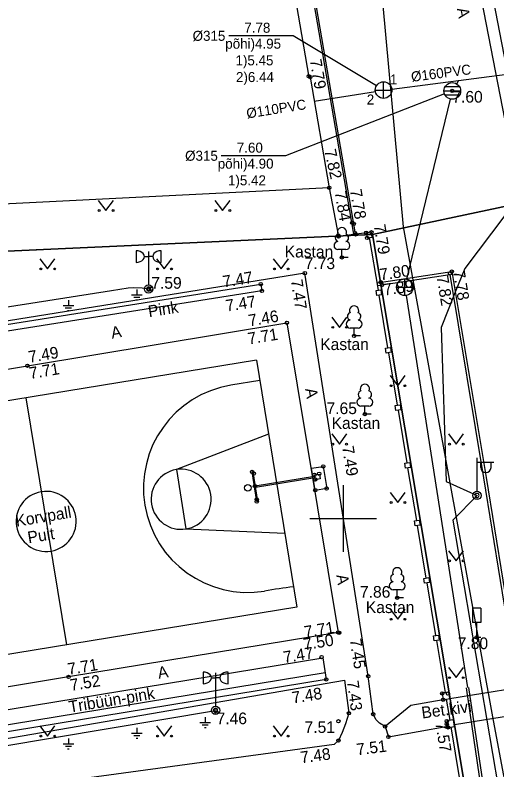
# Model space of a CAD drawing. Extents: x 473307 to 473719, y 6532843 to 6533381.
# Drawn here: x 473580.33 to 473609.21, y 6533134.94 to 6533180.18 of the extents above; entities that cross this region are included whole.
import ezdxf

# ---------------------------------------------------------------- set-up
doc = ezdxf.new("R2010")
doc.units = 0
for name, color, linetype in [('AED', 7, 'Continuous'), ('Default', 7, 'Continuous'), ('HALJASTUS', 7, 'Continuous'), ('HOONE', 7, 'Continuous'), ('KORGUS', 7, 'Continuous'), ('KPKAABEL', 7, 'Continuous'), ('LIIKLUS', 7, 'Continuous'), ('MPKAABEL', 7, 'Continuous'), ('PIIR', 7, 'Continuous'), ('POST', 7, 'Continuous'), ('PUU', 7, 'Continuous'), ('RAJATIS', 7, 'Continuous'), ('RAJATIS_hatch', 7, 'Continuous'), ('SKKAEV', 7, 'Continuous'), ('SKKAEV_NR', 7, 'Continuous'), ('SKTRASS', 7, 'Continuous'), ('SKTRASS_TEKST', 7, 'Continuous'), ('TEE', 7, 'Continuous'), ('TTRASS', 7, 'Continuous'), ('VORK', 7, 'Continuous')]:
    doc.layers.add(name, color=color, linetype=linetype)

# ---------------------------------------------------------------- blocks, each defined once
blk = doc.blocks.new('LIIKLM')
at = {"layer": 'Default'}
for points in [[(-0.5, 3.5), (-0.5, 1.8)], [(0.5, 3.5), (-0.5, 3.5)], [(0.5, 3.5), (0.5, 1.8)], [(0.5, 1.8), (-0.5, 1.8)], [(0, 1.8), (0, 0)], [(0.5, 0), (0, 0)]]:
    blk.add_lwpolyline(points, dxfattribs=at)
blk = doc.blocks.new('LEHTP1')
at = {"layer": 'Default'}
for p, q in [((0.48, 0.95), (-0.48, 0.95)), ((0, 0), (0, 0.95)), ((0.76, 0), (0, 0))]:
    blk.add_line(p, q, dxfattribs=at)
for centre, radius, start, end in [((-0.34, 2.345), 0.465, 109.02174, 253.14154), ((0, 3.04), 0.554, 332.5799, 207.4201), ((0.34, 2.345), 0.465, 286.85082, 70.98591), ((-0.475, 1.425), 0.475, 90.0016, 269.3953), ((0.475, 1.425), 0.475, 270.6047, 89.9984)]:
    blk.add_arc(centre, radius, start, end, dxfattribs=at)
blk = doc.blocks.new('PRMAST')
at = {"layer": 'Default'}
for p, q in [((1.5, 3.193), (1.5, 4.593)), ((0, 4.5), (0, 0.5))]:
    blk.add_line(p, q, dxfattribs=at)
blk.add_lwpolyline([(0.5, 3.893), (0, 3.893)], dxfattribs=at)
blk.add_ellipse((1.5, 3.893), major_axis=(-1, 0), ratio=0.7, start_param=4.712389, end_param=7.853982, dxfattribs=at)
blk = doc.blocks.new('MEPOST')
at = {"layer": 'Default'}
blk.add_circle((0, 0), 0.5, dxfattribs=at)
for start, end in [(0, 180), (180, 0)]:
    blk.add_arc((0, 0), 0.25, start, end, dxfattribs=at)
blk = doc.blocks.new('MAANDU')
at = {"layer": 'Default'}
for points in [[(0, 0), (0, -0.678)], [(0.636, -0.678), (-0.636, -0.678)], [(0.368, -0.978), (-0.368, -0.978)], [(0.1, -1.278), (-0.1, -1.278)]]:
    blk.add_lwpolyline(points, dxfattribs=at)
blk = doc.blocks.new('REKAEV')
at = {"layer": 'Default'}
for p, q in [((-1, 0), (1, 0)), ((0.86, 0.5), (-0.86, 0.5)), ((0.86, -0.5), (-0.86, -0.5))]:
    blk.add_line(p, q, dxfattribs=at)
blk.add_circle((0, 0), 1, dxfattribs=at)
blk = doc.blocks.new('KAKAEV')
at = {"layer": 'Default'}
for p, q in [((0, -1), (0, 1)), ((-1, 0), (1, 0))]:
    blk.add_line(p, q, dxfattribs=at)
blk.add_circle((0, 0), 1, dxfattribs=at)
blk = doc.blocks.new('VAPOST')
at = {"layer": 'Default'}
for p, q in [((0, 0.5), (0, 4.5)), ((0, 4), (2, 4)), ((0.453, 3.358), (0.453, 4)), ((1.679, 3.358), (1.679, 4))]:
    blk.add_line(p, q, dxfattribs=at)
blk.add_arc((1.066, 3.358), 0.613, 180, 0, dxfattribs=at)
blk = doc.blocks.new('MURU')
at = {"layer": 'Default'}
for p, q in [((-0.927, 1.213), (0, 0)), ((0, 0), (0.891, 1.213))]:
    blk.add_line(p, q, dxfattribs=at)
for centre in [(-0.802, 0), (0.856, 0)]:
    blk.add_circle(centre, 0.11, dxfattribs=at)
blk = doc.blocks.new('VKORIS')
at = {"layer": 'Default'}
for p, q in [((0, 4), (0, -4)), ((-4, 0), (4, 0))]:
    blk.add_line(p, q, dxfattribs=at)

msp = doc.modelspace()

# ---------------------------------------------------------------- linework, layer by layer
at = {"layer": 'AED'}
for points in [[(473599.163, 6533169.838), (473599.717, 6533166.904)], [(473601.39, 6533167.125), (473599.717, 6533166.904), (473599.717, 6533166.904)], [(473601.39, 6533167.125), (473601.432, 6533166.828), (473601.729, 6533166.87), (473601.687, 6533167.167), (473601.39, 6533167.125)], [(473602.106, 6533163.694), (473601.581, 6533166.849)], [(473602.262, 6533163.716), (473602.304, 6533163.419), (473602.007, 6533163.377), (473601.965, 6533163.674), (473602.262, 6533163.716)], [(473602.681, 6533160.244), (473602.155, 6533163.398)], [(473602.836, 6533160.266), (473602.879, 6533159.969), (473602.582, 6533159.926), (473602.539, 6533160.223), (473602.836, 6533160.266)], [(473603.256, 6533156.793), (473602.73, 6533159.948)], [(473603.411, 6533156.815), (473603.453, 6533156.518), (473603.156, 6533156.476), (473603.114, 6533156.773), (473603.411, 6533156.815)], [(473603.83, 6533153.343), (473603.305, 6533156.497)], [(473603.986, 6533153.365), (473604.028, 6533153.068), (473603.731, 6533153.025), (473603.689, 6533153.322), (473603.986, 6533153.365)], [(473604.405, 6533149.892), (473603.88, 6533153.047)], [(473604.561, 6533149.914), (473604.603, 6533149.617), (473604.306, 6533149.575), (473604.264, 6533149.872), (473604.561, 6533149.914)], [(473604.98, 6533146.441), (473604.455, 6533149.596)], [(473605.135, 6533146.464), (473605.178, 6533146.167), (473604.881, 6533146.124), (473604.838, 6533146.421), (473605.135, 6533146.464)], [(473605.555, 6533142.991), (473605.029, 6533146.145)], [(473605.71, 6533143.013), (473605.753, 6533142.716), (473605.456, 6533142.674), (473605.413, 6533142.971), (473605.71, 6533143.013)], [(473606.125, 6533139.57), (473605.604, 6533142.695)], [(473606.322, 6533139.602), (473605.927, 6533139.537), (473605.992, 6533139.143), (473606.387, 6533139.208), (473606.322, 6533139.602)], [(473606.415, 6533137.909), (473606.19, 6533139.175)], [(473606.613, 6533137.941), (473606.218, 6533137.876), (473606.283, 6533137.481), (473606.678, 6533137.546), (473606.613, 6533137.941)], [(473607.248, 6533132.791), (473606.48, 6533137.514)]]:
    msp.add_lwpolyline(points, dxfattribs=at)
at = {"layer": 'HOONE'}
msp.add_lwpolyline([(473567.695, 6533214.825), (473591.147, 6533215.988), (473597.944, 6533176.46), (473598.021, 6533176.467), (473599.163, 6533169.838), (473569.973, 6533168.376), (473567.695, 6533214.825)], dxfattribs=at)
at = {"layer": 'KORGUS'}
for centre in [(473597.933, 6533176.521), (473598.02, 6533176.473), (473606.54, 6533175.637), (473599.163, 6533169.838), (473600.538, 6533167.74), (473600.633, 6533167.666), (473599.703, 6533166.977), (473599.717, 6533166.904), (473600.712, 6533167.112), (473600.741, 6533167.039), (473601.375, 6533167.138), (473601.687, 6533167.167), (473601.432, 6533166.828), (473599.922, 6533165.655), (473597.697, 6533164.715), (473606.408, 6533164.702), (473606.506, 6533164.813), (473602.256, 6533164.166), (473588.331, 6533163.764), (473588.492, 6533163.782), (473595.05, 6533164.06), (473602.327, 6533164.008), (473595.122, 6533163.654), (473596.621, 6533161.742), (473600.653, 6533160.952), (473581.067, 6533159.167), (473601.298, 6533156.266), (473598.804, 6533153.132), (473594.531, 6533152.801), (473594.634, 6533152.696), (473598.273, 6533152.625), (473598.557, 6533152.694), (473594.704, 6533151.951), (473598.314, 6533152.353), (473598.317, 6533152.346), (473598.321, 6533151.707), (473599.004, 6533151.806), (473594.817, 6533151.153), (473594.818, 6533151.02), (473603.237, 6533145.26), (473599.688, 6533143.179), (473599.761, 6533143.163), (473607.997, 6533142.878), (473598.698, 6533141.705), (473583.534, 6533140.51), (473598.98, 6533140.359), (473601.504, 6533140.554), (473605.938, 6533139.524), (473606.273, 6533139.516), (473605.992, 6533139.143), (473592.346, 6533138.506), (473592.346, 6533138.506), (473592.407, 6533138.375), (473600.337, 6533138.333), (473601.801, 6533138.271), (473599.715, 6533137.853), (473602.51, 6533137.533), (473606.205, 6533137.687), (473606.207, 6533137.867), (473606.283, 6533137.481), (473599.711, 6533136.696), (473602.712, 6533136.91)]:
    msp.add_circle(centre, 0.1, dxfattribs=at)
at = {"layer": 'KPKAABEL'}
msp.add_lwpolyline([(473575.894, 6533057.765), (473578.381, 6533058.268), (473592.823, 6533060.715), (473621.311, 6533065.257), (473623.181, 6533065.813), (473626.204, 6533066.359), (473627.317, 6533067.271), (473626.267, 6533076.719), (473623.676, 6533096.66), (473614.05, 6533106.128), (473613.895, 6533110.57), (473612.665, 6533115.488), (473610.79, 6533128.403), (473608.964, 6533138.127), (473603.611, 6533167.485), (473599.245, 6533215.151)], dxfattribs=at)
at = {"layer": 'MPKAABEL'}
for points in [[(473615.782, 6533190.445), (473617.366, 6533178.496), (473617.205, 6533177.267), (473615.341, 6533175.66), (473607.296, 6533164.994), (473606.71, 6533163.582), (473605.869, 6533161.459), (473606.18, 6533152.225), (473608.02, 6533151.39), (473606.563, 6533149.914), (473609.293, 6533133.925), (473612.181, 6533121.451), (473612.877, 6533120.17), (473613.933, 6533119.264), (473620.684, 6533114.954), (473633.022, 6533109.833)], [(473617.205, 6533177.267), (473615.341, 6533175.66), (473607.296, 6533164.994), (473606.71, 6533163.582), (473605.869, 6533161.459), (473606.18, 6533152.225), (473608.02, 6533151.39)], [(473588.331, 6533163.764), (473587.953, 6533163.81), (473587.395, 6533163.843), (473587.097, 6533163.825), (473586.106, 6533163.665), (473581.269, 6533162.901), (473577.919, 6533162.371)], [(473608.02, 6533151.39), (473606.563, 6533149.914), (473609.293, 6533133.925), (473612.181, 6533121.451), (473612.877, 6533120.17)], [(473576.239, 6533135.807), (473592.346, 6533138.506)]]:
    msp.add_lwpolyline(points, dxfattribs=at)
at = {"layer": 'PIIR'}
for points in [[(473383.26, 6533220.83), (473372.23, 6533259.41), (473496.37, 6533266.79), (473499.84, 6533206.38), (473559.2, 6533209.37), (473561.43, 6533165.2), (473601.75, 6533167.04), (473607.56, 6533132.38), (473611.09, 6533109.85), (473618.6, 6533063.82), (473572.63, 6533056.43), (473548.5, 6533028.91), (473478.82, 6533017), (473455.33, 6533045.76), (473432.18, 6533083.36), (473429.59, 6533087.74), (473409.64, 6533129), (473385.1, 6533214.25), (473398.68, 6533216.8), (473398.11, 6533224.3)], [(473558.63, 6533220.73), (473567.96, 6533221.17), (473586.39, 6533221.76), (473609.94, 6533222.84), (473618.8, 6533170.64), (473601.75, 6533167.04), (473561.43, 6533165.2), (473559.2, 6533209.37)], [(473607.56, 6533132.38), (473601.75, 6533167.04), (473618.8, 6533170.64), (473636.3, 6533097.55), (473641.36, 6533067.51), (473630.89, 6533065.72), (473618.6, 6533063.82), (473611.09, 6533109.85)]]:
    msp.add_lwpolyline(points, close=True, dxfattribs=at)
at = {"layer": 'POST'}
for p, q in [((473587.581, 6533166.06), (473587.581, 6533165.36)), ((473591.596, 6533140.802), (473591.596, 6533140.102))]:
    msp.add_line(p, q, dxfattribs=at)
for points in [[(473588.081, 6533165.71), (473588.331, 6533165.71)], [(473592.096, 6533140.452), (473592.346, 6533140.452)]]:
    msp.add_lwpolyline(points, dxfattribs=at)
for centre in [(473587.581, 6533165.71), (473591.596, 6533140.452)]:
    msp.add_ellipse(centre, major_axis=(0.5, 0), ratio=0.7, start_param=4.712389, end_param=7.853982, dxfattribs=at)
at = {"layer": 'RAJATIS'}
for points in [[(473565.425, 6533159.351), (473595.059, 6533164.049), (473595.122, 6533163.654), (473565.487, 6533158.956), (473565.425, 6533159.351)], [(473564.694, 6533156.44), (473581.067, 6533159.167), (473596.621, 6533161.742), (473599.688, 6533143.179), (473583.534, 6533140.51), (473567.782, 6533137.901), (473564.694, 6533156.44)], [(473598.105, 6533153.017), (473598.804, 6533153.132), (473599.022, 6533151.809), (473598.324, 6533151.693), (473598.105, 6533153.017)], [(473594.531, 6533152.801), (473594.58, 6533152.809), (473594.867, 6533151.028), (473594.818, 6533151.02), (473594.531, 6533152.801)], [(473594.716, 6533151.967), (473598.286, 6533152.543), (473598.303, 6533152.444), (473594.733, 6533151.867), (473594.716, 6533151.967)], [(473598.569, 6533152.674), (473598.618, 6533152.378), (473598.322, 6533152.329), (473598.273, 6533152.625), (473598.569, 6533152.674)], [(473569.293, 6533136.819), (473598.767, 6533141.657), (473598.98, 6533140.359), (473569.506, 6533135.521), (473569.293, 6533136.819)], [(473569.439, 6533135.931), (473598.913, 6533140.769)]]:
    msp.add_lwpolyline(points, dxfattribs=at)
msp.add_circle((473594.285, 6533151.847), 0.2, dxfattribs=at)
at = {"layer": 'RAJATIS_hatch'}
for p, q in [((473594.791, 6533159.5), (473567.16, 6533154.97)), ((473594.791, 6533159.5), (473597.218, 6533144.697)), ((473594.993, 6533158.272), (473593.259, 6533157.995)), ((473580.976, 6533157.235), (473583.403, 6533142.432)), ((473595.519, 6533155.059), (473589.998, 6533152.937)), ((473589.998, 6533152.937), (473590.572, 6533149.383)), ((473590.572, 6533149.383), (473596.49, 6533149.138)), ((473597.218, 6533144.697), (473569.587, 6533140.167))]:
    msp.add_line(p, q, dxfattribs=at)
for centre, radius, start, end in [((473594.273, 6533151.828), 6.25, 99.3375, 279.3375), ((473590.281, 6533151.159), 1.8, 99.3101, 279.3101), ((473590.281, 6533151.159), 1.8, 279.3101, 99.0685), ((473582.189, 6533149.834), 1.8, 99.3101, 279.3101), ((473582.189, 6533149.834), 1.8, 279.3101, 99.3101), ((473602.672, 6533100.748), 45.516, 97.1339, 99.3375)]:
    msp.add_arc(centre, radius, start, end, dxfattribs=at)
at = {"layer": 'SKKAEV_NR'}
for points in [[(473601.994, 6533175.947), (473596.996, 6533178.942), (473593.141, 6533178.942)], [(473606.074, 6533175.456), (473596.547, 6533171.752), (473592.691, 6533171.752)]]:
    msp.add_lwpolyline(points, dxfattribs=at)
at = {"layer": 'SKTRASS'}
for p, q in [((473602.918, 6533175.754), (473611.034, 6533176.805)), ((473598.254, 6533175.024), (473601.929, 6533175.611)), ((473603.814, 6533164.359), (473606.423, 6533175.151)), ((473603.774, 6533163.379), (473607.441, 6533139.873)), ((473607.367, 6533139.862), (473608.699, 6533130.919)), ((473607.515, 6533139.884), (473608.847, 6533130.941))]:
    msp.add_line(p, q, dxfattribs=at)
msp.add_lwpolyline([(473606.804, 6533176.062), (473606.935, 6533176.275)], dxfattribs=at)
at = {"layer": 'TEE'}
for points in [[(473600.715, 6533167.193), (473596.954, 6533189.064), (473601.687, 6533189.906), (473597.156, 6533216.255), (473591.147, 6533215.988)], [(473600.616, 6533167.176), (473596.838, 6533189.145), (473601.572, 6533189.987), (473597.073, 6533216.151), (473591.151, 6533215.888)], [(473602.51, 6533137.533), (473602.183, 6533137.737), (473601.969, 6533137.929), (473601.801, 6533138.271), (473601.504, 6533140.554), (473597.697, 6533164.715), (473561.02, 6533158.825), (473560.896, 6533158.688), (473560.716, 6533158.508), (473560.478, 6533158.387), (473558.517, 6533158.051), (473558.248, 6533158.161), (473558.137, 6533158.328), (473558.111, 6533158.499), (473555.525, 6533158.103)], [(473602.033, 6533164.132), (473606.506, 6533164.813), (473608.561, 6533152.474), (473610.558, 6533140.166)], [(473602.056, 6533163.984), (473606.382, 6533164.642), (473608.413, 6533152.45), (473610.41, 6533140.14)], [(473606.387, 6533139.208), (473610.344, 6533139.861), (473610.643, 6533138.281), (473606.663, 6533137.638)], [(473605.992, 6533139.143), (473604.055, 6533138.799), (473602.51, 6533137.533), (473602.712, 6533136.91), (473606.269, 6533137.565)]]:
    msp.add_lwpolyline(points, dxfattribs=at)
msp.add_lwpolyline([(473568.573, 6533134.882), (473600.07, 6533140.313), (473600.337, 6533138.333), (473600.134, 6533137.697), (473599.931, 6533137.173), (473599.711, 6533136.696), (473599.451, 6533136.459), (473568.734, 6533132.282)], close=True, dxfattribs=at)
at = {"layer": 'TTRASS'}
for points in [[(473591.775, 6533277.426), (473595.59, 6533253.766), (473601.028, 6533223.219), (473603.147, 6533210.812), (473606.172, 6533192.662), (473606.51, 6533190.705), (473602.77, 6533190.028), (473603.588, 6533185.543), (473607.3, 6533186.208), (473612.067, 6533161.644), (473616.282, 6533137.983), (473619.426, 6533120.252), (473619.546, 6533119.497)], [(473592.297, 6533277.757), (473596.188, 6533254.087), (473601.84, 6533222.521), (473604, 6533210.082), (473607.02, 6533191.72), (473607.264, 6533190.194), (473603.552, 6533189.561), (473604.136, 6533186.261), (473607.868, 6533186.888), (473612.623, 6533162.34), (473616.873, 6533138.735), (473619.773, 6533121.514), (473620.151, 6533119.324)]]:
    msp.add_lwpolyline(points, dxfattribs=at)

# ---------------------------------------------------------------- block references
at = {"layer": 'HALJASTUS', "xscale": 0.5, "yscale": 0.5}
for p in [(473585.771, 6533168.467), (473592.771, 6533168.467), (473582.271, 6533164.967), (473589.271, 6533164.967), (473596.271, 6533164.967), (473599.771, 6533161.467), (473603.271, 6533157.967), (473599.771, 6533154.467), (473606.771, 6533154.467), (473603.271, 6533150.967), (473606.771, 6533147.467), (473603.271, 6533143.967), (473606.771, 6533140.467), (473582.271, 6533136.967), (473589.271, 6533136.967), (473596.271, 6533136.967)]:
    msp.add_blockref('MURU', p, dxfattribs=at)
at = {"layer": 'LIIKLUS', "xscale": 0.5, "yscale": 0.5}
msp.add_blockref('LIIKLM', (473607.997, 6533142.878), dxfattribs=at)
at = {"layer": 'MPKAABEL', "xscale": 0.5, "yscale": 0.5}
for p in [(473587.62, 6533163.739), (473583.521, 6533163.101), (473591.724, 6533138.1), (473587.626, 6533137.461), (473583.527, 6533136.823)]:
    msp.add_blockref('MAANDU', p, dxfattribs=at)
at = {"layer": 'POST'}
for name, p, xscale, yscale in [('PRMAST', (473588.331, 6533163.764), 0.4999999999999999, 0.4999999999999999), ('MEPOST', (473588.331, 6533163.764), 0.4999999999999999, 0.4999999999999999), ('VAPOST', (473608.02, 6533151.39), 0.5, 0.5), ('MEPOST', (473608.02, 6533151.39), 0.5, 0.5), ('PRMAST', (473592.346, 6533138.506), 0.4999999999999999, 0.4999999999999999), ('MEPOST', (473592.346, 6533138.506), 0.4999999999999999, 0.4999999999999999)]:
    msp.add_blockref(name, p, dxfattribs=dict(at, xscale=xscale, yscale=yscale))
at = {"layer": 'PUU', "xscale": 0.5, "yscale": 0.5}
for p in [(473599.922, 6533165.655), (473600.653, 6533160.952), (473601.298, 6533156.266), (473603.237, 6533145.26)]:
    msp.add_blockref('LEHTP1', p, dxfattribs=at)
at = {"layer": 'SKKAEV', "xscale": 0.5, "yscale": 0.5}
for name, p in [('KAKAEV', (473602.422, 6533175.69)), ('REKAEV', (473606.54, 6533175.637)), ('KAKAEV', (473603.697, 6533163.873))]:
    msp.add_blockref(name, p, dxfattribs=at)
at = {"layer": 'VORK', "xscale": 0.5, "yscale": 0.5}
msp.add_blockref('VKORIS', (473600, 6533150), dxfattribs=at)

# ---------------------------------------------------------------- texts
at = {"layer": 'KORGUS'}
for s, rotation, p in [('7.79', 279.7735, (473597.991, 6533177.494)), ('7.82', 282.5595, (473598.86, 6533172.071)), ('7.78', 279.7568, (473600.398, 6533169.694)), ('7.84', 279.7568, (473599.482, 6533169.571)), ('7.79', 279.457, (473601.824, 6533167.586)), ('7.80', 8.6548, (473602.234, 6533164.272)), ('7.47', 9.0083, (473592.825, 6533163.853)), ('7.78', 279.457, (473606.581, 6533164.833)), ('7.47', 278.9541, (473596.854, 6533164.294)), ('7.89', 8.6548, (473602.46, 6533163.364)), ('7.82', 279.457, (473605.591, 6533164.503)), ('7.47', 9.0083, (473593.004, 6533162.408)), ('7.46', 9.3991, (473594.372, 6533161.522)), ('7.71', 9.3991, (473594.334, 6533160.435)), ('7.49', 9.3991, (473581.179, 6533159.341)), ('7.71', 9.3991, (473581.23, 6533158.367)), ('7.49', 279.3808, (473599.925, 6533154.302)), ('7.71', 9.3802, (473597.715, 6533142.853)), ('7.50', 9.3802, (473597.672, 6533142.108)), ('7.45', 278.9541, (473600.385, 6533142.752)), ('7.47', 9.3802, (473596.462, 6533141.335)), ('7.71', 9.3802, (473583.53, 6533140.63)), ('7.52', 9.3802, (473583.68, 6533139.667)), ('7.43', 277.6718, (473600.219, 6533140.249)), ('7.48', 9.3227, (473596.98, 6533138.911)), ('7.57', 279.263, (473605.516, 6533137.754)), ('7.51', 7.2889, (473600.833, 6533135.808)), ('7.48', 7.6987, (473597.477, 6533135.331))]:
    msp.add_text(s, height=0.7, rotation=rotation, dxfattribs=at).set_placement(p)
for s, p in [('7.60', (473606.54, 6533174.937)), ('7.73', (473597.688, 6533164.955)), ('7.59', (473588.492, 6533163.782)), ('7.65', (473598.998, 6533156.266)), ('7.86', (473601.003, 6533145.26)), ('7.80', (473606.864, 6533142.178)), ('7.46', (473592.407, 6533137.675)), ('7.51', (473597.682, 6533137.153))]:
    msp.add_text(s, height=0.7, dxfattribs=at).set_placement(p)
at = {"layer": 'PUU'}
for p in [(473596.488, 6533165.655), (473598.621, 6533160.104), (473599.303, 6533155.382), (473601.353, 6533144.338)]:
    msp.add_text('Kastan', height=0.7, dxfattribs=at).set_placement(p)
at = {"layer": 'RAJATIS'}
for s, rotation, p in [('Pink', 9.0083, (473588.357, 6533162.069)), ('Korvpall', 9.4543, (473580.409, 6533149.509)), ('Puit', 9.4543, (473581.135, 6533148.519)), ('Tribüün-pink', 9.3227, (473583.603, 6533138.363))]:
    msp.add_text(s, height=0.7, rotation=rotation, dxfattribs=at).set_placement(p)
at = {"layer": 'SKKAEV_NR'}
for s, p in [('7.78', (473594.069, 6533179.128)), ('%%c315', (473590.97, 6533178.642)), ('põhi)4.95', (473592.926, 6533178.17)), ('1)5.45', (473593.54, 6533177.17)), ('2)6.44', (473593.569, 6533176.17)), ('1', (473602.799, 6533176.026)), ('2', (473601.41, 6533174.824)), ('7.60', (473593.619, 6533171.939)), ('%%c315', (473590.52, 6533171.452)), ('põhi)4.90', (473592.476, 6533170.98)), ('1)5.42', (473593.09, 6533169.98))]:
    msp.add_text(s, height=0.6, dxfattribs=at).set_placement(p)
at = {"layer": 'SKTRASS_TEKST'}
for s, rotation, p in [('%%c160PVC', 7.3779, (473604.109, 6533176.183)), ('%%c110PVC', 9.0771, (473594.245, 6533173.983))]:
    msp.add_text(s, height=0.6, rotation=rotation, dxfattribs=at).set_placement(p)
at = {"layer": 'TEE'}
for s, rotation, p in [('A', 281.0689, (473606.81, 6533180.568)), ('A', 9.4543, (473586.135, 6533160.788)), ('A', 279.4573, (473597.713, 6533157.775)), ('A', 279.4573, (473599.58, 6533146.607)), ('A', 9.4543, (473588.935, 6533140.398)), ('Bet.kivi', 7.6366, (473604.738, 6533138.014))]:
    msp.add_text(s, height=0.7, rotation=rotation, dxfattribs=at).set_placement(p)

doc.saveas('drawing.dxf')
